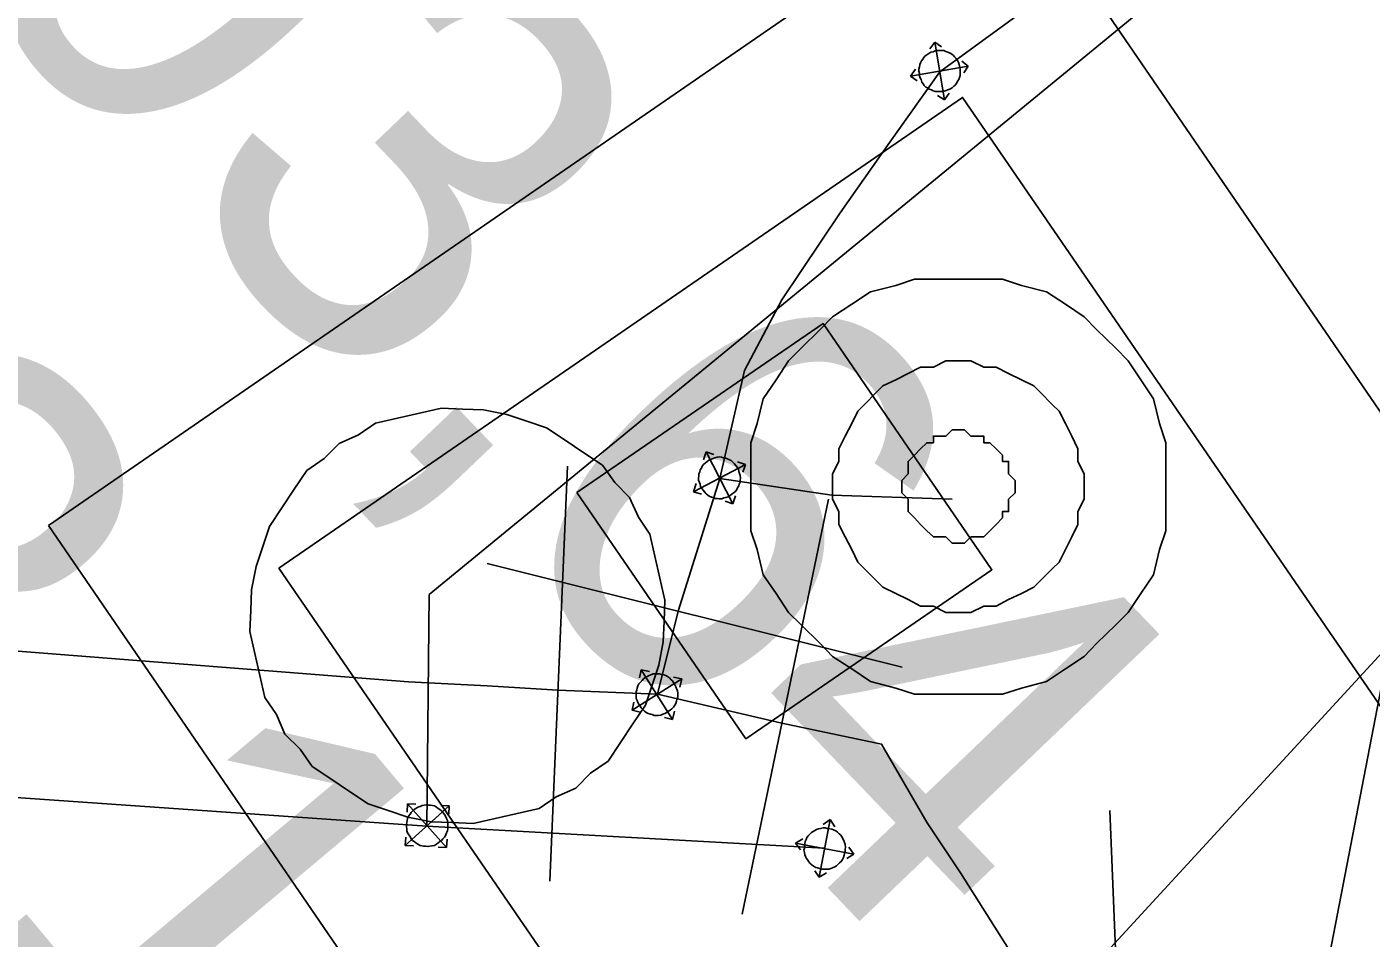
# Model space of a CAD drawing. Extents: x -746464 to -745690, y -1051581 to -1049993.
# Drawn here: x -745947.719 to -745944.481, y -1051025.118 to -1051022.922 of the extents above; entities that cross this region are included whole.
import ezdxf

# ---------------------------------------------------------------- set-up
doc = ezdxf.new("R2010")
doc.units = 0
for name, color, linetype in [('04_CETIN_neprovozovane', 7, 'Continuous'), ('51_PVaK_kanal_negravitacni_overena poloha', 7, 'Continuous'), ('51_PVaK_kanal_popisy', 7, 'Continuous'), ('51_PVaK_vodovod_chranicky_objekty', 7, 'Continuous'), ('51_PVaK_vodovod_overena poloha_rad', 7, 'Continuous'), ('51_PVaK_vodovod_zruseno_overena poloha', 7, 'Continuous')]:
    doc.layers.add(name, color=color, linetype=linetype)

msp = doc.modelspace()

# ---------------------------------------------------------------- linework, layer by layer
at = {"layer": '04_CETIN_neprovozovane'}
msp.add_lwpolyline([(-745922.25, -1051012.56), (-745935.86, -1051012.25), (-745941.66, -1051012.12), (-745942.06, -1051012.11), (-745945.17, -1051028.21)], dxfattribs=at)
at = {"layer": '51_PVaK_kanal_negravitacni_overena poloha'}
msp.add_lwpolyline([(-745922.09, -1050974.21), (-745923.04, -1050973.57), (-745924.15, -1050973.64), (-745926.06, -1050973.83), (-745930.88, -1050975.73), (-745932.31, -1050976.91), (-745933.49, -1050978.11), (-745935.29, -1050980.65), (-745937.09, -1050991.54), (-745940.03, -1051010.79), (-745942.5, -1051021.59), (-745944.17, -1051024.12), (-745946.392, -1051026.536)], dxfattribs=at)
at = {"layer": '51_PVaK_vodovod_chranicky_objekty'}
for p, q in [((-745945.532, -1051022.959), (-745945.544, -1051022.975)), ((-745945.508, -1051023.098), (-745945.532, -1051022.959)), ((-745945.532, -1051022.959), (-745945.516, -1051022.97)), ((-745945.59, -1051023.041), (-745945.451, -1051023.017)), ((-745945.451, -1051023.017), (-745945.467, -1051023.005)), ((-745945.451, -1051023.017), (-745945.462, -1051023.033)), ((-745945.59, -1051023.041), (-745945.578, -1051023.024)), ((-745945.59, -1051023.041), (-745945.574, -1051023.052)), ((-745945.508, -1051023.098), (-745945.497, -1051023.082)), ((-745945.508, -1051023.098), (-745945.525, -1051023.087)), ((-745946.083, -1051023.946), (-745946.089, -1051023.965)), ((-745946.018, -1051024.071), (-745946.083, -1051023.946)), ((-745946.083, -1051023.946), (-745946.064, -1051023.952)), ((-745946.417, -1051023.98), (-745946.459, -1051024.98)), ((-745946.113, -1051024.042), (-745945.988, -1051023.976)), ((-745945.988, -1051023.976), (-745946.007, -1051023.97)), ((-745945.988, -1051023.976), (-745945.994, -1051023.995)), ((-745946.113, -1051024.042), (-745946.107, -1051024.022)), ((-745946.113, -1051024.042), (-745946.094, -1051024.048)), ((-745946.018, -1051024.071), (-745946.012, -1051024.052)), ((-745946.018, -1051024.071), (-745946.037, -1051024.065)), ((-745945.788, -1051024.06), (-745945.996, -1051025.06)), ((-745945.61, -1051024.465), (-745946.61, -1051024.215)), ((-745946.239, -1051024.471), (-745946.243, -1051024.49)), ((-745946.164, -1051024.591), (-745946.239, -1051024.471)), ((-745946.239, -1051024.471), (-745946.219, -1051024.475)), ((-745946.141, -1051024.493), (-745946.261, -1051024.568)), ((-745946.141, -1051024.493), (-745946.161, -1051024.489)), ((-745946.141, -1051024.493), (-745946.146, -1051024.513)), ((-745946.261, -1051024.568), (-745946.257, -1051024.549)), ((-745946.261, -1051024.568), (-745946.242, -1051024.573)), ((-745946.164, -1051024.591), (-745946.159, -1051024.571)), ((-745946.164, -1051024.591), (-745946.183, -1051024.586)), ((-745946.808, -1051024.894), (-745946.702, -1051024.799)), ((-745946.802, -1051024.794), (-745946.803, -1051024.814)), ((-745946.802, -1051024.794), (-745946.708, -1051024.899)), ((-745946.802, -1051024.794), (-745946.782, -1051024.795)), ((-745946.702, -1051024.799), (-745946.722, -1051024.798)), ((-745946.702, -1051024.799), (-745946.703, -1051024.819)), ((-745945.784, -1051024.832), (-745945.81, -1051024.971)), ((-745945.784, -1051024.832), (-745945.801, -1051024.844)), ((-745945.784, -1051024.832), (-745945.773, -1051024.849)), ((-745946.808, -1051024.894), (-745946.806, -1051024.874)), ((-745946.808, -1051024.894), (-745946.788, -1051024.895)), ((-745946.708, -1051024.899), (-745946.728, -1051024.898)), ((-745946.708, -1051024.899), (-745946.707, -1051024.879)), ((-745945.867, -1051024.889), (-745945.85, -1051024.878)), ((-745945.867, -1051024.889), (-745945.727, -1051024.915)), ((-745945.867, -1051024.889), (-745945.855, -1051024.905)), ((-745945.727, -1051024.915), (-745945.739, -1051024.898)), ((-745945.727, -1051024.915), (-745945.744, -1051024.926)), ((-745945.81, -1051024.971), (-745945.821, -1051024.955)), ((-745945.81, -1051024.971), (-745945.793, -1051024.96))]:
    msp.add_line(p, q, dxfattribs=at)
for points in [[(-745947.667, -1051024.123), (-745945.36, -1051022.533), (-745943.435, -1051025.343), (-745945.747, -1051026.927)], [(-745947.112, -1051024.226), (-745945.465, -1051023.092), (-745943.992, -1051025.237), (-745945.641, -1051026.369)], [(-745946.394, -1051024.044), (-745945.987, -1051024.637), (-745945.394, -1051024.23), (-745945.801, -1051023.637)]]:
    msp.add_lwpolyline(points, close=True, dxfattribs=at)
for points in [[(-745945.491, -1051022.988), (-745945.495, -1051022.985), (-745945.5, -1051022.983), (-745945.505, -1051022.981), (-745945.51, -1051022.979), (-745945.516, -1051022.979), (-745945.521, -1051022.979), (-745945.526, -1051022.979), (-745945.531, -1051022.98), (-745945.536, -1051022.982), (-745945.541, -1051022.983), (-745945.546, -1051022.986), (-745945.551, -1051022.989), (-745945.555, -1051022.992), (-745945.558, -1051022.996), (-745945.561, -1051023), (-745945.564, -1051023.004), (-745945.566, -1051023.009), (-745945.568, -1051023.013), (-745945.569, -1051023.018), (-745945.57, -1051023.024), (-745945.57, -1051023.029), (-745945.569, -1051023.034), (-745945.569, -1051023.04), (-745945.567, -1051023.045), (-745945.565, -1051023.049), (-745945.563, -1051023.055), (-745945.56, -1051023.059), (-745945.557, -1051023.063), (-745945.553, -1051023.067), (-745945.549, -1051023.069), (-745945.545, -1051023.072), (-745945.54, -1051023.074), (-745945.536, -1051023.076), (-745945.53, -1051023.078), (-745945.525, -1051023.078), (-745945.52, -1051023.078), (-745945.515, -1051023.078), (-745945.509, -1051023.077), (-745945.504, -1051023.075), (-745945.5, -1051023.074), (-745945.494, -1051023.071), (-745945.49, -1051023.069), (-745945.486, -1051023.065), (-745945.482, -1051023.062), (-745945.479, -1051023.057), (-745945.477, -1051023.053), (-745945.474, -1051023.049), (-745945.472, -1051023.044), (-745945.471, -1051023.039), (-745945.471, -1051023.033), (-745945.471, -1051023.028), (-745945.471, -1051023.023), (-745945.472, -1051023.017), (-745945.473, -1051023.013), (-745945.475, -1051023.008), (-745945.477, -1051023.003), (-745945.48, -1051022.998), (-745945.484, -1051022.994), (-745945.487, -1051022.991), (-745945.491, -1051022.988)], [(-745944.975, -1051024.03), (-745944.975, -1051023.984), (-745944.975, -1051023.924), (-745944.99, -1051023.878), (-745945.005, -1051023.818), (-745945.035, -1051023.772), (-745945.066, -1051023.727), (-745945.096, -1051023.696), (-745945.142, -1051023.651), (-745945.172, -1051023.621), (-745945.217, -1051023.59), (-745945.263, -1051023.56), (-745945.323, -1051023.545), (-745945.369, -1051023.53), (-745945.429, -1051023.53), (-745945.475, -1051023.53), (-745945.535, -1051023.53), (-745945.581, -1051023.53), (-745945.626, -1051023.545), (-745945.687, -1051023.56), (-745945.732, -1051023.59), (-745945.778, -1051023.621), (-745945.808, -1051023.651), (-745945.854, -1051023.696), (-745945.884, -1051023.727), (-745945.914, -1051023.772), (-745945.945, -1051023.818), (-745945.96, -1051023.878), (-745945.975, -1051023.924), (-745945.975, -1051023.984), (-745945.975, -1051024.03), (-745945.975, -1051024.09), (-745945.975, -1051024.136), (-745945.96, -1051024.181), (-745945.945, -1051024.242), (-745945.914, -1051024.287), (-745945.884, -1051024.333), (-745945.854, -1051024.363), (-745945.808, -1051024.408), (-745945.778, -1051024.439), (-745945.732, -1051024.469), (-745945.687, -1051024.499), (-745945.626, -1051024.515), (-745945.581, -1051024.53), (-745945.535, -1051024.53), (-745945.475, -1051024.53), (-745945.429, -1051024.53), (-745945.369, -1051024.53), (-745945.323, -1051024.515), (-745945.263, -1051024.499), (-745945.217, -1051024.469), (-745945.172, -1051024.439), (-745945.142, -1051024.408), (-745945.096, -1051024.363), (-745945.066, -1051024.333), (-745945.035, -1051024.287), (-745945.005, -1051024.242), (-745944.99, -1051024.181), (-745944.975, -1051024.136), (-745944.975, -1051024.09), (-745944.975, -1051024.03)], [(-745945.172, -1051024.03), (-745945.172, -1051023.999), (-745945.187, -1051023.969), (-745945.187, -1051023.939), (-745945.202, -1051023.908), (-745945.217, -1051023.878), (-745945.232, -1051023.848), (-745945.248, -1051023.833), (-745945.278, -1051023.802), (-745945.293, -1051023.787), (-745945.323, -1051023.772), (-745945.354, -1051023.757), (-745945.384, -1051023.742), (-745945.414, -1051023.742), (-745945.445, -1051023.727), (-745945.475, -1051023.727), (-745945.505, -1051023.727), (-745945.535, -1051023.742), (-745945.566, -1051023.742), (-745945.596, -1051023.757), (-745945.626, -1051023.772), (-745945.657, -1051023.787), (-745945.672, -1051023.802), (-745945.702, -1051023.833), (-745945.717, -1051023.848), (-745945.732, -1051023.878), (-745945.748, -1051023.908), (-745945.763, -1051023.939), (-745945.763, -1051023.969), (-745945.778, -1051023.999), (-745945.778, -1051024.03), (-745945.778, -1051024.06), (-745945.763, -1051024.09), (-745945.763, -1051024.121), (-745945.748, -1051024.151), (-745945.732, -1051024.181), (-745945.717, -1051024.212), (-745945.702, -1051024.227), (-745945.672, -1051024.257), (-745945.657, -1051024.272), (-745945.626, -1051024.287), (-745945.596, -1051024.302), (-745945.566, -1051024.318), (-745945.535, -1051024.318), (-745945.505, -1051024.333), (-745945.475, -1051024.333), (-745945.445, -1051024.333), (-745945.414, -1051024.318), (-745945.384, -1051024.318), (-745945.354, -1051024.302), (-745945.323, -1051024.287), (-745945.293, -1051024.272), (-745945.278, -1051024.257), (-745945.248, -1051024.227), (-745945.232, -1051024.212), (-745945.217, -1051024.181), (-745945.202, -1051024.151), (-745945.187, -1051024.121), (-745945.187, -1051024.09), (-745945.172, -1051024.06), (-745945.172, -1051024.03)], [(-745946.397, -1051024.756), (-745946.361, -1051024.72), (-745946.319, -1051024.691), (-745946.289, -1051024.646), (-745946.259, -1051024.601), (-745946.229, -1051024.556), (-745946.213, -1051024.508), (-745946.197, -1051024.46), (-745946.186, -1051024.404), (-745946.184, -1051024.354), (-745946.182, -1051024.303), (-745946.194, -1051024.25), (-745946.206, -1051024.197), (-745946.218, -1051024.144), (-745946.246, -1051024.103), (-745946.267, -1051024.056), (-745946.303, -1051024.02), (-745946.332, -1051023.978), (-745946.377, -1051023.948), (-745946.422, -1051023.918), (-745946.467, -1051023.888), (-745946.515, -1051023.872), (-745946.563, -1051023.856), (-745946.619, -1051023.845), (-745946.669, -1051023.843), (-745946.72, -1051023.841), (-745946.773, -1051023.853), (-745946.826, -1051023.865), (-745946.879, -1051023.877), (-745946.92, -1051023.905), (-745946.967, -1051023.926), (-745947.003, -1051023.962), (-745947.045, -1051023.991), (-745947.075, -1051024.036), (-745947.105, -1051024.081), (-745947.135, -1051024.126), (-745947.151, -1051024.174), (-745947.167, -1051024.222), (-745947.178, -1051024.278), (-745947.18, -1051024.328), (-745947.182, -1051024.379), (-745947.17, -1051024.432), (-745947.158, -1051024.485), (-745947.146, -1051024.538), (-745947.118, -1051024.579), (-745947.098, -1051024.626), (-745947.061, -1051024.662), (-745947.032, -1051024.704), (-745946.987, -1051024.734), (-745946.942, -1051024.764), (-745946.897, -1051024.794), (-745946.849, -1051024.81), (-745946.801, -1051024.826), (-745946.745, -1051024.837), (-745946.695, -1051024.839), (-745946.644, -1051024.841), (-745946.591, -1051024.829), (-745946.538, -1051024.817), (-745946.485, -1051024.805), (-745946.444, -1051024.777), (-745946.397, -1051024.756)], [(-745945.338, -1051024.03), (-745945.338, -1051024.015), (-745945.354, -1051023.999), (-745945.354, -1051023.984), (-745945.354, -1051023.969), (-745945.369, -1051023.969), (-745945.369, -1051023.954), (-745945.384, -1051023.939), (-745945.399, -1051023.924), (-745945.414, -1051023.924), (-745945.414, -1051023.908), (-745945.429, -1051023.908), (-745945.445, -1051023.908), (-745945.46, -1051023.893), (-745945.475, -1051023.893), (-745945.49, -1051023.893), (-745945.505, -1051023.908), (-745945.52, -1051023.908), (-745945.535, -1051023.908), (-745945.535, -1051023.924), (-745945.551, -1051023.924), (-745945.566, -1051023.939), (-745945.581, -1051023.954), (-745945.596, -1051023.969), (-745945.596, -1051023.984), (-745945.596, -1051023.999), (-745945.611, -1051024.015), (-745945.611, -1051024.03), (-745945.611, -1051024.045), (-745945.596, -1051024.06), (-745945.596, -1051024.075), (-745945.596, -1051024.09), (-745945.581, -1051024.105), (-745945.566, -1051024.121), (-745945.551, -1051024.136), (-745945.535, -1051024.151), (-745945.52, -1051024.151), (-745945.505, -1051024.151), (-745945.49, -1051024.166), (-745945.475, -1051024.166), (-745945.46, -1051024.166), (-745945.445, -1051024.151), (-745945.429, -1051024.151), (-745945.414, -1051024.151), (-745945.399, -1051024.136), (-745945.384, -1051024.121), (-745945.369, -1051024.105), (-745945.369, -1051024.09), (-745945.354, -1051024.09), (-745945.354, -1051024.075), (-745945.354, -1051024.06), (-745945.338, -1051024.045), (-745945.338, -1051024.03)], [(-745946.036, -1051023.961), (-745946.041, -1051023.96), (-745946.046, -1051023.959), (-745946.051, -1051023.958), (-745946.056, -1051023.959), (-745946.062, -1051023.96), (-745946.066, -1051023.962), (-745946.071, -1051023.964), (-745946.076, -1051023.966), (-745946.08, -1051023.969), (-745946.084, -1051023.972), (-745946.089, -1051023.976), (-745946.092, -1051023.98), (-745946.094, -1051023.985), (-745946.097, -1051023.989), (-745946.098, -1051023.994), (-745946.1, -1051023.999), (-745946.1, -1051024.004), (-745946.101, -1051024.009), (-745946.101, -1051024.014), (-745946.099, -1051024.02), (-745946.097, -1051024.024), (-745946.096, -1051024.029), (-745946.093, -1051024.034), (-745946.09, -1051024.038), (-745946.087, -1051024.042), (-745946.083, -1051024.047), (-745946.079, -1051024.05), (-745946.075, -1051024.053), (-745946.07, -1051024.055), (-745946.066, -1051024.056), (-745946.061, -1051024.058), (-745946.056, -1051024.058), (-745946.051, -1051024.059), (-745946.045, -1051024.059), (-745946.04, -1051024.057), (-745946.035, -1051024.056), (-745946.03, -1051024.054), (-745946.025, -1051024.051), (-745946.021, -1051024.048), (-745946.017, -1051024.045), (-745946.013, -1051024.042), (-745946.009, -1051024.037), (-745946.007, -1051024.033), (-745946.004, -1051024.028), (-745946.003, -1051024.024), (-745946.001, -1051024.019), (-745946.001, -1051024.014), (-745946, -1051024.009), (-745946.001, -1051024.003), (-745946.002, -1051023.998), (-745946.004, -1051023.993), (-745946.005, -1051023.988), (-745946.008, -1051023.983), (-745946.011, -1051023.979), (-745946.014, -1051023.975), (-745946.018, -1051023.971), (-745946.022, -1051023.967), (-745946.026, -1051023.965), (-745946.031, -1051023.963), (-745946.036, -1051023.961)], [(-745946.25, -1051024.519), (-745946.251, -1051024.524), (-745946.251, -1051024.529), (-745946.251, -1051024.534), (-745946.251, -1051024.54), (-745946.249, -1051024.545), (-745946.247, -1051024.55), (-745946.245, -1051024.554), (-745946.242, -1051024.559), (-745946.239, -1051024.563), (-745946.235, -1051024.567), (-745946.231, -1051024.571), (-745946.227, -1051024.574), (-745946.222, -1051024.576), (-745946.217, -1051024.578), (-745946.213, -1051024.579), (-745946.208, -1051024.581), (-745946.203, -1051024.581), (-745946.198, -1051024.581), (-745946.192, -1051024.58), (-745946.187, -1051024.578), (-745946.182, -1051024.576), (-745946.177, -1051024.574), (-745946.173, -1051024.571), (-745946.169, -1051024.568), (-745946.165, -1051024.565), (-745946.161, -1051024.561), (-745946.158, -1051024.556), (-745946.156, -1051024.552), (-745946.154, -1051024.547), (-745946.153, -1051024.542), (-745946.151, -1051024.537), (-745946.151, -1051024.532), (-745946.151, -1051024.527), (-745946.152, -1051024.522), (-745946.154, -1051024.516), (-745946.156, -1051024.512), (-745946.158, -1051024.507), (-745946.161, -1051024.502), (-745946.164, -1051024.498), (-745946.167, -1051024.495), (-745946.171, -1051024.49), (-745946.176, -1051024.487), (-745946.18, -1051024.485), (-745946.185, -1051024.483), (-745946.19, -1051024.482), (-745946.195, -1051024.481), (-745946.2, -1051024.481), (-745946.205, -1051024.481), (-745946.21, -1051024.481), (-745946.216, -1051024.483), (-745946.22, -1051024.485), (-745946.225, -1051024.487), (-745946.23, -1051024.49), (-745946.234, -1051024.493), (-745946.237, -1051024.497), (-745946.241, -1051024.501), (-745946.245, -1051024.505), (-745946.247, -1051024.51), (-745946.249, -1051024.515), (-745946.25, -1051024.519)], [(-745946.705, -1051024.849), (-745946.705, -1051024.844), (-745946.705, -1051024.839), (-745946.706, -1051024.834), (-745946.708, -1051024.829), (-745946.711, -1051024.824), (-745946.713, -1051024.82), (-745946.716, -1051024.816), (-745946.72, -1051024.811), (-745946.724, -1051024.808), (-745946.728, -1051024.805), (-745946.732, -1051024.802), (-745946.737, -1051024.799), (-745946.742, -1051024.798), (-745946.747, -1051024.797), (-745946.752, -1051024.797), (-745946.757, -1051024.796), (-745946.762, -1051024.797), (-745946.767, -1051024.798), (-745946.772, -1051024.8), (-745946.777, -1051024.802), (-745946.782, -1051024.805), (-745946.786, -1051024.808), (-745946.79, -1051024.812), (-745946.793, -1051024.815), (-745946.796, -1051024.819), (-745946.8, -1051024.824), (-745946.802, -1051024.829), (-745946.803, -1051024.834), (-745946.804, -1051024.839), (-745946.805, -1051024.844), (-745946.805, -1051024.849), (-745946.804, -1051024.854), (-745946.804, -1051024.859), (-745946.802, -1051024.864), (-745946.799, -1051024.869), (-745946.796, -1051024.873), (-745946.794, -1051024.877), (-745946.79, -1051024.882), (-745946.786, -1051024.885), (-745946.782, -1051024.888), (-745946.777, -1051024.891), (-745946.772, -1051024.894), (-745946.768, -1051024.895), (-745946.763, -1051024.896), (-745946.758, -1051024.896), (-745946.753, -1051024.897), (-745946.748, -1051024.896), (-745946.743, -1051024.895), (-745946.737, -1051024.894), (-745946.732, -1051024.891), (-745946.728, -1051024.888), (-745946.724, -1051024.885), (-745946.72, -1051024.882), (-745946.717, -1051024.878), (-745946.713, -1051024.874), (-745946.71, -1051024.869), (-745946.708, -1051024.864), (-745946.706, -1051024.859), (-745946.705, -1051024.854), (-745946.705, -1051024.849)], [(-745945.769, -1051024.943), (-745945.765, -1051024.94), (-745945.761, -1051024.936), (-745945.757, -1051024.933), (-745945.754, -1051024.928), (-745945.752, -1051024.923), (-745945.75, -1051024.918), (-745945.749, -1051024.914), (-745945.748, -1051024.908), (-745945.748, -1051024.903), (-745945.747, -1051024.898), (-745945.748, -1051024.892), (-745945.749, -1051024.887), (-745945.751, -1051024.882), (-745945.753, -1051024.878), (-745945.756, -1051024.873), (-745945.759, -1051024.869), (-745945.762, -1051024.866), (-745945.766, -1051024.862), (-745945.77, -1051024.859), (-745945.776, -1051024.857), (-745945.78, -1051024.855), (-745945.785, -1051024.854), (-745945.791, -1051024.853), (-745945.796, -1051024.852), (-745945.801, -1051024.852), (-745945.807, -1051024.853), (-745945.812, -1051024.854), (-745945.817, -1051024.856), (-745945.821, -1051024.858), (-745945.825, -1051024.861), (-745945.829, -1051024.863), (-745945.833, -1051024.867), (-745945.837, -1051024.871), (-745945.84, -1051024.875), (-745945.842, -1051024.88), (-745945.844, -1051024.885), (-745945.845, -1051024.89), (-745945.846, -1051024.896), (-745945.846, -1051024.901), (-745945.847, -1051024.905), (-745945.846, -1051024.911), (-745945.845, -1051024.917), (-745945.843, -1051024.921), (-745945.841, -1051024.926), (-745945.838, -1051024.93), (-745945.835, -1051024.934), (-745945.832, -1051024.938), (-745945.828, -1051024.941), (-745945.824, -1051024.944), (-745945.818, -1051024.947), (-745945.814, -1051024.948), (-745945.809, -1051024.95), (-745945.803, -1051024.951), (-745945.798, -1051024.951), (-745945.793, -1051024.951), (-745945.787, -1051024.951), (-745945.782, -1051024.95), (-745945.778, -1051024.948), (-745945.773, -1051024.946), (-745945.769, -1051024.943)]]:
    msp.add_lwpolyline(points, dxfattribs=at)
at = {"layer": '51_PVaK_vodovod_overena poloha_rad'}
for p, q in [((-745946.15, -1051024.33), (-745946.05, -1051024.01)), ((-745946.2, -1051024.53), (-745946.15, -1051024.33)), ((-745946.2, -1051024.53), (-745946.44, -1051024.52)), ((-745945.9, -1051024.6), (-745946.2, -1051024.53))]:
    msp.add_line(p, q, dxfattribs=at)
for points in [[(-745930.78, -1050957.82), (-745933.39, -1050957.47), (-745935.02, -1050968.05), (-745936.34, -1050978.19), (-745938.53, -1050992.87), (-745941.27, -1051010.72), (-745942.84, -1051021.08), (-745945.52, -1051023.03)], [(-745946.44, -1051024.52), (-745946.61, -1051024.51), (-745946.8, -1051024.5), (-745948.71, -1051024.35), (-745948.8, -1051024.33), (-745955.22, -1051023.88), (-745955.39, -1051023.86), (-745964.47, -1051023.01), (-745981.09, -1051022.1), (-745999.23, -1051021.07), (-745999.38, -1051021.06), (-745999.58, -1051021.03), (-745999.84, -1051021.01)], [(-745946.05, -1051024.01), (-745945.99, -1051023.75), (-745945.9, -1051023.58), (-745945.76, -1051023.37), (-745945.64, -1051023.2), (-745945.52, -1051023.03)], [(-745946.05, -1051024.01), (-745945.78, -1051024.05), (-745945.49, -1051024.06)], [(-745930.88, -1051044.87), (-745931.91, -1051044.05), (-745935.61, -1051042.27), (-745944.13, -1051027.08), (-745945.47, -1051024.96), (-745945.55, -1051024.84), (-745945.66, -1051024.65), (-745945.9, -1051024.6)]]:
    msp.add_lwpolyline(points, dxfattribs=at)
at = {"layer": '51_PVaK_vodovod_zruseno_overena poloha'}
msp.add_line((-745945.799, -1051024.901), (-745946.756, -1051024.848), dxfattribs=at)
for points in [[(-745946.756, -1051024.848), (-745999.298, -1051021.156), (-746000.52, -1051021.07)], [(-745944.985, -1051022.841), (-745946.75, -1051024.29), (-745946.756, -1051024.848)], [(-745934.08, -1051041.96), (-745945.063, -1051025.973), (-745945.11, -1051024.81)]]:
    msp.add_lwpolyline(points, dxfattribs=at)

# ---------------------------------------------------------------- texts
at = {"layer": '51_PVaK_kanal_popisy'}
for s, rotation, p in [('193,64', 313.7523, (-745948.425, -1051022.244)), ('193,14', 310.0051, (-745949.542, -1051023.058))]:
    msp.add_text(s, height=1, rotation=rotation, dxfattribs=at).set_placement(p)

doc.saveas('drawing.dxf')
